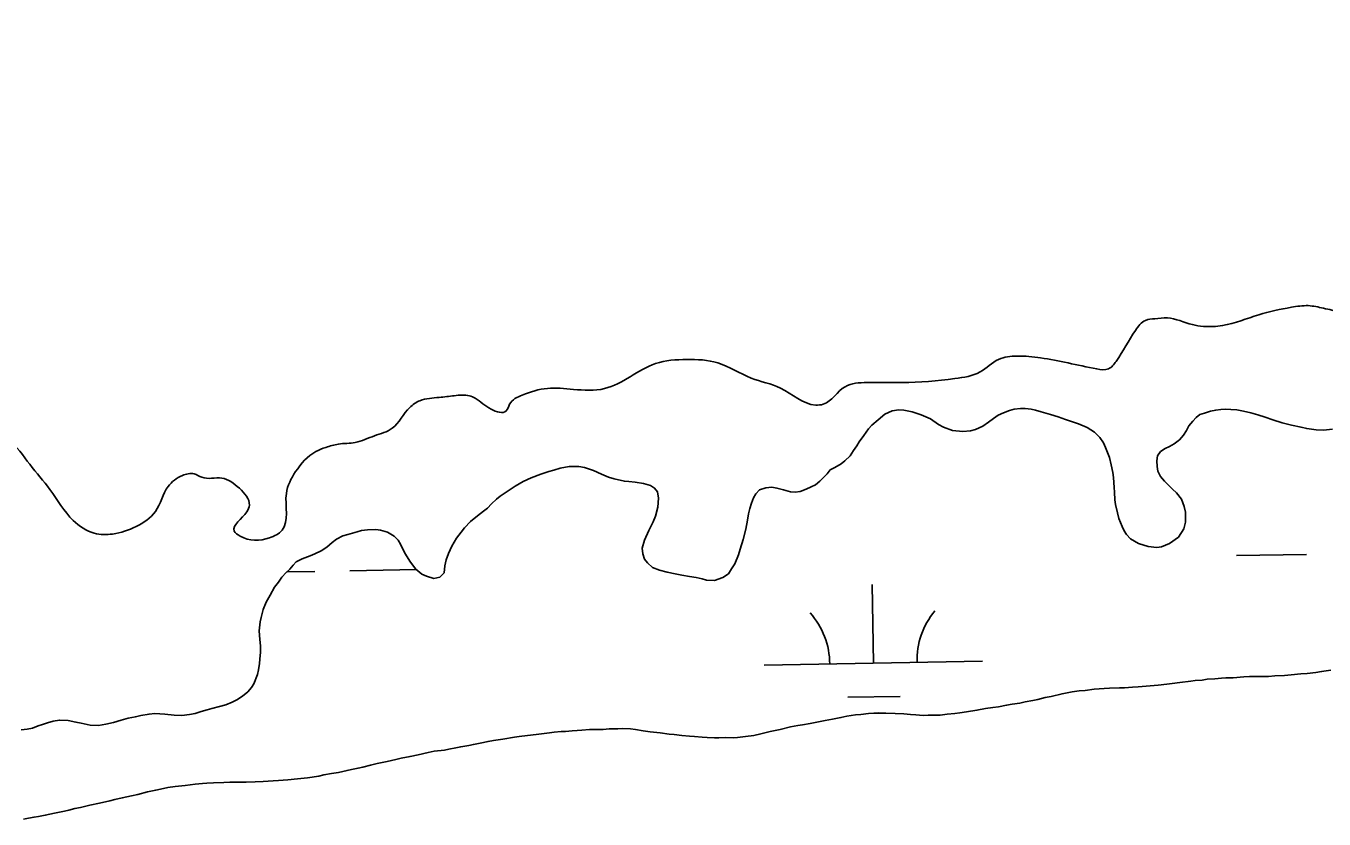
# Model space of a CAD drawing. Extents: x 3887375 to 3925618, y 296674 to 322633.
# Drawn here: x 3920686 to 3921280, y 315256 to 315619 of the extents above; entities that cross this region are included whole.
import ezdxf

# ---------------------------------------------------------------- set-up
doc = ezdxf.new("R2010")
doc.units = 0
for name, color, linetype in [('V-RIVR-EDGE', 7, 'Continuous'), ('V-TOPO-SHOR', 7, 'Continuous'), ('V-WETL-SWMP', 7, 'Continuous')]:
    doc.layers.add(name, color=color, linetype=linetype)

msp = doc.modelspace()

# ---------------------------------------------------------------- linework, layer by layer
at = {"layer": 'V-RIVR-EDGE'}
msp.add_spline([(3920363.84, 315593.85), (3920370.34, 315583.47), (3920381.81, 315567.71), (3920386.78, 315559.25), (3920398.65, 315548.09), (3920409.37, 315536.55), (3920417.78, 315525.02), (3920421.6, 315517.33), (3920418.51, 315509.28), (3920409.66, 315497.79), (3920403.11, 315489.74), (3920400.41, 315483.22), (3920401.55, 315477.85), (3920400, 315470.94), (3920396.9, 315462.51), (3920389.6, 315456.38), (3920388.05, 315452.17), (3920393.78, 315440.64), (3920397.97, 315427.19), (3920399.47, 315414.14), (3920401, 315411.07), (3920404.84, 315410.67), (3920409.45, 315415.27), (3920413.68, 315416.41), (3920417.13, 315415.25), (3920422.11, 315410.63), (3920427.87, 315411.38), (3920438.25, 315420.57), (3920441.71, 315420.56), (3920447.84, 315416.71), (3920450.89, 315409.79), (3920456.63, 315401.33), (3920467.74, 315392.1), (3920473.1, 315390.55), (3920477.33, 315392.07), (3920477.75, 315405.5), (3920481.21, 315410.48), (3920485.06, 315412.01), (3920496.19, 315411.6), (3920501.93, 315408.13), (3920509.98, 315402.74), (3920511.9, 315403.12), (3920509.61, 315408.5), (3920511.53, 315410.03), (3920517.29, 315410.4), (3920525.74, 315413.06), (3920528.42, 315410.37), (3920534.94, 315408.05), (3920534.96, 315414.96), (3920541.88, 315418.78), (3920546.1, 315418.77), (3920550.7, 315416.84), (3920559.12, 315407.22), (3920563.72, 315406.06), (3920565.65, 315409.89), (3920565.67, 315416.03), (3920573.39, 315433.67), (3920579.92, 315436.34), (3920591.44, 315439.38), (3920596.43, 315439.37), (3920603.34, 315438.97), (3920609.08, 315434.35), (3920616.37, 315433.56), (3920624.05, 315435.46), (3920634.8, 315435.44), (3920641.32, 315435.42), (3920650.14, 315431.94), (3920658.19, 315427.32), (3920664.34, 315428.45), (3920669.33, 315431.51), (3920672.4, 315431.51), (3920677.77, 315429.57), (3920687.72, 315418.8), (3920696.91, 315407.26), (3920707.62, 315393.04), (3920717.2, 315387.26), (3920725.64, 315386.85), (3920736.4, 315390.28), (3920745.24, 315397.17), (3920751.03, 315408.67), (3920757.57, 315413.64), (3920762.94, 315414.39), (3920766.39, 315412.85), (3920775.6, 315412.44), (3920783.65, 315407.82), (3920788.24, 315400.13), (3920787.08, 315397.06), (3920781.3, 315388.25), (3920783.98, 315385.94), (3920797.41, 315385.14), (3920803.18, 315388.58), (3920805.14, 315405.46), (3920809.38, 315415.43), (3920818.62, 315424.62), (3920823.23, 315426.53), (3920828.99, 315428.05), (3920836.67, 315428.8), (3920845.5, 315431.85), (3920853.57, 315435.28), (3920861.65, 315444.85), (3920866.27, 315447.91), (3920875.1, 315449.43), (3920882.01, 315450.18), (3920888.92, 315450.16), (3920891.6, 315449), (3920898.88, 315444), (3920905.79, 315443.21), (3920907.33, 315446.28), (3920913.1, 315450.48), (3920924.62, 315453.53), (3920936.52, 315453.11), (3920950.72, 315453.46), (3920974.16, 315464.92), (3920988.37, 315466.8), (3921002.56, 315465.23), (3921017.9, 315458.29), (3921031.32, 315453.65), (3921047.42, 315445.93), (3921050.88, 315446.31), (3921060.88, 315454.34), (3921070.86, 315456.24), (3921086.98, 315456.2), (3921111.16, 315458.05), (3921122.69, 315461.1), (3921131.14, 315466.83), (3921139.59, 315468.35), (3921150.34, 315467.55), (3921176.04, 315462.5), (3921181.41, 315462.49), (3921184.88, 315465.93), (3921193.74, 315480.11), (3921198.35, 315484.71), (3921202.58, 315485.46), (3921208.34, 315485.83), (3921219.84, 315482.73), (3921224.83, 315481.95), (3921233.66, 315482.32), (3921250.18, 315487.26), (3921265.15, 315490.68), (3921272.83, 315491.43), (3921279.74, 315490.26), (3921287.41, 315487.94), (3921295.45, 315482.16), (3921302.74, 315480.23), (3921308.5, 315480.21), (3921316.56, 315483.26), (3921317.73, 315487.48), (3921318.9, 315496.69), (3921322.36, 315499.37), (3921326.97, 315499.36), (3921335.03, 315498.95), (3921338.09, 315495.87), (3921336.93, 315493.96), (3921341.92, 315492.41), (3921345.75, 315488.56), (3921344.97, 315485.49), (3921349.19, 315482.41), (3921355.33, 315481.63), (3921361.87, 315487.76), (3921363.03, 315491.59), (3921368.41, 315494.26), (3921384.92, 315496.53), (3921396.05, 315497.65), (3921404.5, 315501.85), (3921409.11, 315503.76), (3921414.87, 315503.74), (3921425.61, 315500.26), (3921430.22, 315501.02), (3921443.65, 315500.99), (3921448.63, 315498.67), (3921456.31, 315498.27), (3921464.75, 315498.63), (3921474.74, 315499.76), (3921484.33, 315499.74), (3921493.54, 315500.1), (3921510.81, 315499.67), (3921519.26, 315499.26), (3921527.33, 315503.85), (3921530.8, 315511.9), (3921536.57, 315518.03), (3921545.79, 315519.54), (3921549.63, 315521.83), (3921553.1, 315527.58), (3921552.35, 315532.57), (3921549.66, 315534.5), (3921540.07, 315534.52), (3921534.7, 315534.92), (3921532.4, 315538.76), (3921532.04, 315546.83), (3921534.35, 315549.12), (3921535.49, 315546.43), (3921539.32, 315541.43), (3921544.69, 315541.42), (3921548.15, 315544.87), (3921545.87, 315550.25), (3921543.18, 315552.56), (3921535.52, 315555.64), (3921520.94, 315559.52), (3921517.49, 315561.83), (3921517.89, 315565.67), (3921519.43, 315568.73), (3921519.44, 315575.64), (3921516.39, 315580.64), (3921511.79, 315585.26), (3921501.44, 315589.5), (3921495.69, 315591.82), (3921482.67, 315605.67), (3921479.23, 315611.44), (3921478.49, 315619.5)], degree=3, dxfattribs=at)
at = {"layer": 'V-TOPO-SHOR'}
for points in [[(3921204.1, 315317.7), (3921208.11, 315318.09), (3921210.56, 315318.38), (3921214.13, 315318.86), (3921219.02, 315319.52), (3921221.03, 315319.81), (3921224.35, 315320.02), (3921226.62, 315320.4), (3921230.02, 315320.61), (3921233.17, 315320.82), (3921235.18, 315321.01), (3921238.41, 315321.05), (3921243.3, 315321.45), (3921245.93, 315321.57), (3921250.21, 315321.61), (3921254.58, 315321.66), (3921257.55, 315321.87), (3921262.01, 315322.1), (3921264.97, 315322.39), (3921269.51, 315322.88), (3921272.31, 315323.08), (3921276.24, 315323.48), (3921278.95, 315323.86), (3921283.22, 315324.6)], [(3920877.56, 315287.96), (3920879.56, 315288.42), (3920882.7, 315288.98), (3920884.97, 315289.44), (3920888.64, 315290), (3920890.73, 315290.55), (3920893.78, 315291.11), (3920897.45, 315291.94), (3920899.89, 315292.31), (3920904.25, 315292.97), (3920909.49, 315293.82), (3920911.76, 315294.19), (3920915.51, 315294.67), (3920919.44, 315295.15), (3920921.97, 315295.44), (3920925.55, 315295.92), (3920927.73, 315296.12), (3920930.88, 315296.41), (3920932.89, 315296.52), (3920935.94, 315296.82), (3920938.21, 315296.93), (3920940.4, 315297.13), (3920943.89, 315297.34), (3920946.34, 315297.37), (3920950.19, 315297.41), (3920952.89, 315297.62), (3920956.83, 315297.75), (3920959.19, 315297.77), (3920962.6, 315297.64), (3920964.96, 315297.32), (3920968.38, 315296.83), (3920971.62, 315296.34), (3920976.26, 315295.78), (3920980.28, 315295.3), (3920982.56, 315295.06), (3920986.15, 315294.66), (3920989.65, 315294.26), (3920991.92, 315294.11), (3920995.51, 315293.89), (3920997.78, 315293.74), (3921001.11, 315293.6), (3921003.12, 315293.54), (3921006.18, 315293.66), (3921009.59, 315293.61), (3921011.6, 315293.72), (3921015.27, 315294.11), (3921019.02, 315294.68), (3921022.33, 315295.41), (3921026.6, 315296.42), (3921031.14, 315297.43), (3921035.93, 315298.53), (3921039.16, 315299.18), (3921041.43, 315299.56), (3921044.83, 315300.12), (3921049.46, 315301.04), (3921051.73, 315301.42), (3921055.12, 315302.16), (3921058.96, 315302.81), (3921061.67, 315303.45), (3921065.6, 315304.02), (3921068.04, 315304.31), (3921071.53, 315304.7), (3921076.34, 315304.93), (3921079.57, 315304.87), (3921083.77, 315304.66), (3921087.71, 315304.53), (3921090.86, 315304.21), (3921093.31, 315304.06), (3921096.63, 315303.84), (3921098.91, 315303.86), (3921102.14, 315303.9), (3921104.32, 315304.01), (3921107.64, 315304.4), (3921111.13, 315304.7), (3921113.32, 315304.98), (3921116.37, 315305.45), (3921121.17, 315306.21), (3921125.1, 315306.95), (3921128.5, 315307.51), (3921131.03, 315307.8), (3921134.78, 315308.46), (3921137.31, 315308.92), (3921140.89, 315309.48), (3921143.25, 315310.03), (3921146.82, 315310.68), (3921149.09, 315311.15), (3921152.49, 315311.97), (3921155.19, 315312.53), (3921160.17, 315313.72), (3921164.79, 315314.56), (3921168.02, 315315.03), (3921170.73, 315315.23), (3921174.92, 315315.89), (3921179.46, 315316.2), (3921181.91, 315316.32), (3921186.45, 315316.45), (3921188.72, 315316.48), (3921192.39, 315316.78), (3921194.92, 315316.98), (3921198.59, 315317.2), (3921204.1, 315317.7)], [(3920684.79, 315256.37), (3920687.06, 315256.75), (3920689.68, 315257.3), (3920691.69, 315257.5), (3920694.83, 315258.14), (3920699.1, 315259.06), (3920703.55, 315259.99), (3920705.64, 315260.45), (3920708.34, 315261.18), (3920710.87, 315261.73), (3920715.23, 315262.74), (3920719.68, 315263.66), (3920724.39, 315264.76), (3920726.66, 315265.31), (3920730.06, 315266.05), (3920732.15, 315266.51), (3920734.24, 315266.97), (3920737.21, 315267.62), (3920741.57, 315268.8), (3920745.4, 315269.63), (3920747.58, 315270.09), (3920750.9, 315270.74), (3920754.22, 315271.21), (3920758.84, 315271.79), (3920763.38, 315272.28), (3920766.79, 315272.66), (3920768.8, 315272.86), (3920771.86, 315272.89), (3920776.49, 315273.12), (3920779.28, 315273.24), (3920782.61, 315273.27), (3920784.7, 315273.3), (3920786.8, 315273.23), (3920790.91, 315273.45), (3920794.58, 315273.58), (3920799.04, 315273.8), (3920801.48, 315274.01), (3920805.85, 315274.32), (3920810.3, 315274.72), (3920814.75, 315275.29), (3920820.08, 315276.05), (3920822.35, 315276.6), (3920825.75, 315277.16), (3920829.06, 315277.72), (3920832.9, 315278.64), (3920834.91, 315279.01), (3920837.96, 315279.74), (3920840.14, 315280.2), (3920843.71, 315281.03), (3920846.77, 315281.76), (3920851.21, 315282.68), (3920855.31, 315283.69), (3920857.67, 315284.24), (3920861.77, 315285.08), (3920865.52, 315285.81), (3920870.05, 315286.83), (3920872.84, 315287.38), (3920877.56, 315287.96)]]:
    msp.add_lwpolyline(points, dxfattribs=at)
at = {"layer": 'V-WETL-SWMP'}
for p, q in [((3921240.06, 315377.02), (3921272.06, 315377.57)), ((3920805.44, 315369.56), (3920818.22, 315369.78)), ((3920834.22, 315370.05), (3920864.72, 315370.58)), ((3921073.82, 315327.73), (3921073.2, 315363.72)), ((3921023.83, 315326.87), (3921123.81, 315328.59)), ((3921062.09, 315312.1), (3921086.09, 315312.51))]:
    msp.add_line(p, q, dxfattribs=at)
for points in [[(3921087.78, 315443.62), (3921091.55, 315442.79), (3921095.67, 315441.52), (3921099.89, 315439.64), (3921103.67, 315437.06), (3921105.87, 315435.78), (3921110.08, 315434.34), (3921114.72, 315433.78), (3921118.3, 315434.08), (3921120.56, 315434.72), (3921123.95, 315436.24), (3921126.56, 315438.1), (3921128.81, 315439.79), (3921130.89, 315441.3), (3921133.32, 315442.37), (3921136.11, 315443.45), (3921138.29, 315444.09), (3921141.08, 315444.38), (3921143.26, 315444.32), (3921145.98, 315444), (3921147.99, 315443.58), (3921150.62, 315442.83), (3921154.92, 315441.56), (3921158.34, 315440.46), (3921161.67, 315439.36), (3921165, 315438.26), (3921167.63, 315437.33), (3921171.58, 315435.72), (3921175.02, 315433.48), (3921177.4, 315431.06), (3921179.09, 315428.63), (3921179.99, 315426.54), (3921181.87, 315421.85), (3921182.7, 315418.62), (3921183.35, 315415.05), (3921183.72, 315412.78), (3921184.03, 315408.24), (3921184.15, 315406.06), (3921184.36, 315402.48), (3921184.64, 315400.38), (3921185.47, 315396.55), (3921186.2, 315394.02), (3921187.64, 315390.28), (3921188.53, 315388.36), (3921189.69, 315386.63), (3921191.46, 315384.73), (3921195.07, 315382.49), (3921199.54, 315381.15), (3921203.56, 315380.75), (3921205.74, 315381.04), (3921209.31, 315382.57), (3921213.38, 315385.49), (3921215.88, 315389.19), (3921216.63, 315392.26), (3921216.6, 315394.88), (3921216.58, 315396.89), (3921216.11, 315399.42), (3921214.76, 315402.9), (3921212.46, 315405.67), (3921210.78, 315407.4), (3921208.66, 315409.47), (3921207.07, 315411.03), (3921205.21, 315413.28), (3921204.05, 315415.71), (3921203.68, 315417.81), (3921203.47, 315420.42), (3921203.8, 315422.61), (3921205.26, 315424.64), (3921207.34, 315425.97), (3921209.26, 315426.96), (3921211.51, 315428.2), (3921213.85, 315430.07), (3921215.75, 315432.1), (3921217.13, 315434.29), (3921218.24, 315436.41), (3921219.96, 315438.61), (3921221.52, 315440.2), (3921223.25, 315441.53), (3921225.34, 315442.16), (3921228.04, 315443.07), (3921230.48, 315443.62), (3921232.84, 315443.82), (3921234.93, 315444.02), (3921237.38, 315443.96), (3921240.18, 315443.73), (3921243.16, 315443.15), (3921246.49, 315442.4), (3921249.73, 315441.47), (3921253.06, 315440.37), (3921256.66, 315439.19), (3921260.87, 315437.84), (3921265.16, 315436.75), (3921269.54, 315435.75), (3921272.17, 315435.16), (3921276.46, 315434.6), (3921279.78, 315434.46), (3921283.97, 315434.86)], [(3920877.31, 315369.03), (3920877.62, 315372.27), (3920878.21, 315374.98), (3920879.31, 315377.96), (3920880.85, 315381.3), (3920883.08, 315384.91), (3920885.14, 315387.73), (3920886.69, 315389.67), (3920889.46, 315392.67), (3920892.58, 315395.15), (3920895.35, 315397.36), (3920897.17, 315398.78), (3920899.07, 315400.64), (3920901.32, 315402.76), (3920902.96, 315404.27), (3920906.17, 315406.31), (3920909.81, 315408.8), (3920913.46, 315410.93), (3920917.2, 315412.64), (3920921.55, 315414.26), (3920925.21, 315415.52), (3920927.56, 315416.16), (3920930.52, 315416.98), (3920934.53, 315417.72), (3920938.99, 315417.77), (3920941.62, 315417.28), (3920945.65, 315415.92), (3920949.34, 315414.3), (3920952.59, 315412.85), (3920955.13, 315412.09), (3920959.86, 315411.01), (3920961.87, 315410.86), (3920964.85, 315410.63), (3920968.61, 315410.06), (3920971.77, 315409.04), (3920973.7, 315407.93), (3920975.03, 315406.2), (3920975.41, 315403.32), (3920975.2, 315399.21), (3920974.02, 315395), (3920973, 315392.46), (3920971.03, 315388.5), (3920968.98, 315384.02), (3920968.06, 315380.34), (3920968.27, 315377.81), (3920968.99, 315375.37), (3920970.41, 315373.64), (3920972.71, 315371.57), (3920975.95, 315370.29), (3920979.37, 315369.37), (3920983.14, 315368.62), (3920986.2, 315368.04), (3920989.62, 315367.47), (3920992.68, 315366.98), (3920995.4, 315366.31), (3920997.41, 315365.72), (3921001.08, 315365.59), (3921004.91, 315366.94), (3921007.43, 315368.63), (3921008.89, 315370.92), (3921010.35, 315373.21), (3921012.05, 315377.42), (3921012.81, 315379.96), (3921014.25, 315384.43), (3921015.42, 315389.08), (3921016.25, 315393.28), (3921016.65, 315396.17), (3921017.23, 315398.62), (3921018, 315400.99), (3921018.93, 315403.45), (3921019.96, 315405.29), (3921021.69, 315407.06), (3921024.65, 315407.97), (3921027.27, 315408.35), (3921029.63, 315407.93), (3921032.61, 315407.18), (3921035.94, 315406.26), (3921038.04, 315406.1), (3921040.31, 315406.39), (3921043, 315407.38), (3921045.35, 315408.54), (3921047.26, 315409.44), (3921049.34, 315411.12), (3921051.16, 315412.98), (3921052.63, 315414.48), (3921054.09, 315416.24), (3921056.18, 315417.32), (3921059.04, 315419.01), (3921060.77, 315420.34), (3921063.11, 315422.72), (3921064.74, 315425.19), (3921066.21, 315427.21), (3921067.23, 315429.06), (3921069.39, 315432.05), (3921071.62, 315435.05), (3921073.09, 315436.64), (3921075.95, 315439.21), (3921079.06, 315441.77), (3921082.37, 315443.29), (3921085.42, 315443.77), (3921087.78, 315443.62)], [(3920683.76, 315297.16), (3920686.46, 315297.54), (3920688.91, 315298), (3920691.6, 315299.08), (3920693.61, 315299.72), (3920695.78, 315300.35), (3920698.48, 315301.17), (3920701.27, 315301.72), (3920705.3, 315301.42), (3920708.8, 315300.76), (3920711.25, 315300.26), (3920715.37, 315299.43), (3920719.13, 315299.21), (3920722.53, 315299.86), (3920726.1, 315300.6), (3920729.59, 315301.6), (3920732.81, 315302.51), (3920736.04, 315303.24), (3920738.56, 315303.79), (3920742.31, 315304.45), (3920745.02, 315304.65), (3920749.48, 315304.44), (3920753.77, 315303.88), (3920757.26, 315303.83), (3920760.84, 315304.3), (3920763.46, 315304.77), (3920766.16, 315305.59), (3920768.95, 315306.4), (3920771.04, 315306.95), (3920774.52, 315307.86), (3920777.48, 315308.68), (3920780.35, 315309.94), (3920782.44, 315310.92), (3920785.04, 315312.61), (3920787.55, 315314.65), (3920789.19, 315316.67), (3920790.31, 315318.35), (3920791.92, 315322.56), (3920792.34, 315324.66), (3920792.83, 315327.64), (3920793.07, 315329.65), (3920793.3, 315332.71), (3920793.26, 315335.68), (3920792.97, 315338.56), (3920792.75, 315342.58), (3920793.14, 315346.6), (3920793.56, 315348.71), (3920794.57, 315352.3), (3920795.93, 315355.64), (3920797.73, 315358.89), (3920799.7, 315362.49), (3920801.51, 315364.87), (3920803.14, 315367.08), (3920805.04, 315369.19), (3920806.77, 315370.79), (3920808.24, 315372.64), (3920809.62, 315374.14), (3920812.31, 315375.48), (3920815.97, 315376.83), (3920818.14, 315377.73), (3920821.1, 315379.16), (3920823.61, 315380.93), (3920826.04, 315383.06), (3920828.03, 315384.48), (3920830.98, 315385.99), (3920833.25, 315386.72), (3920837.6, 315387.9), (3920839.61, 315388.45), (3920842.31, 315388.83), (3920846.16, 315388.87), (3920848.26, 315388.63), (3920851.5, 315387.71), (3920854.49, 315385.9), (3920856.26, 315384.09), (3920857.33, 315382.18), (3920859.38, 315378.18), (3920861.96, 315373.93), (3920864.45, 315370.81), (3920867.18, 315368.48), (3920869.29, 315367.54), (3920872.62, 315366.53), (3920875.41, 315367.17), (3920877.31, 315369.03)], [(3921283.22, 315324.6), (3921278.95, 315323.86), (3921276.24, 315323.48), (3921272.31, 315323.08), (3921269.51, 315322.88), (3921264.97, 315322.39), (3921262, 315322.1), (3921257.55, 315321.87), (3921254.58, 315321.66), (3921250.21, 315321.62), (3921245.93, 315321.57), (3921243.3, 315321.45), (3921238.41, 315321.05), (3921235.18, 315321.01), (3921233.17, 315320.82), (3921230.02, 315320.61), (3921226.62, 315320.4), (3921224.35, 315320.02), (3921221.03, 315319.81), (3921219.02, 315319.52), (3921214.13, 315318.86), (3921210.56, 315318.38), (3921208.11, 315318.09), (3921204.09, 315317.7), (3921198.59, 315317.2), (3921194.92, 315316.98), (3921192.39, 315316.78), (3921188.72, 315316.48), (3921186.45, 315316.46), (3921181.9, 315316.32)], [(3921181.9, 315316.32), (3921179.46, 315316.2), (3921174.92, 315315.89), (3921170.73, 315315.23), (3921168.02, 315315.03), (3921164.79, 315314.55), (3921160.17, 315313.72), (3921155.2, 315312.53), (3921152.49, 315311.97), (3921149.09, 315311.15), (3921146.82, 315310.68), (3921143.25, 315310.03), (3921140.89, 315309.48), (3921137.31, 315308.92), (3921134.78, 315308.45), (3921131.03, 315307.8), (3921128.5, 315307.51), (3921125.1, 315306.95), (3921121.17, 315306.21), (3921116.37, 315305.45), (3921113.32, 315304.98), (3921111.13, 315304.7), (3921107.64, 315304.4), (3921104.32, 315304.01), (3921102.14, 315303.9), (3921098.91, 315303.86), (3921096.63, 315303.84), (3921093.31, 315304.06), (3921090.86, 315304.21), (3921087.71, 315304.53), (3921083.77, 315304.66), (3921079.57, 315304.87), (3921076.34, 315304.92), (3921071.53, 315304.7), (3921068.04, 315304.31), (3921065.6, 315304.02), (3921061.67, 315303.45), (3921058.96, 315302.81), (3921055.13, 315302.16), (3921051.73, 315301.42), (3921049.46, 315301.04), (3921044.83, 315300.12), (3921041.43, 315299.56), (3921039.16, 315299.18), (3921035.93, 315298.53), (3921031.14, 315297.43), (3921026.6, 315296.42), (3921022.33, 315295.41), (3921019.02, 315294.68), (3921015.26, 315294.11), (3921011.6, 315293.72), (3921009.59, 315293.61), (3921006.18, 315293.66), (3921003.12, 315293.54), (3921001.11, 315293.6), (3920997.78, 315293.74), (3920995.51, 315293.89), (3920991.92, 315294.11), (3920989.65, 315294.27), (3920986.15, 315294.66), (3920982.56, 315295.06), (3920980.28, 315295.3), (3920976.26, 315295.78), (3920971.62, 315296.34), (3920968.38, 315296.83), (3920964.96, 315297.32), (3920962.6, 315297.64), (3920959.19, 315297.78), (3920956.83, 315297.75), (3920952.89, 315297.62), (3920950.19, 315297.41), (3920946.34, 315297.37), (3920943.89, 315297.34), (3920940.4, 315297.13), (3920938.21, 315296.93), (3920935.94, 315296.82), (3920932.89, 315296.52), (3920930.88, 315296.41), (3920927.73, 315296.12), (3920925.55, 315295.92), (3920921.97, 315295.44), (3920919.44, 315295.15), (3920915.51, 315294.67), (3920911.76, 315294.19), (3920909.49, 315293.82), (3920904.25, 315292.97), (3920899.89, 315292.31), (3920897.45, 315291.94), (3920893.78, 315291.11), (3920890.73, 315290.55), (3920888.64, 315290), (3920884.97, 315289.44), (3920882.7, 315288.98), (3920879.56, 315288.42), (3920877.56, 315287.96), (3920872.84, 315287.38), (3920870.05, 315286.83), (3920865.52, 315285.82), (3920861.77, 315285.07), (3920857.67, 315284.24), (3920855.31, 315283.69)], [(3920855.31, 315283.69), (3920851.21, 315282.68), (3920846.77, 315281.76), (3920843.71, 315281.03), (3920840.14, 315280.2), (3920837.96, 315279.74), (3920834.91, 315279.01), (3920832.9, 315278.64), (3920829.06, 315277.72), (3920825.75, 315277.16), (3920822.35, 315276.6), (3920820.08, 315276.05), (3920814.75, 315275.29), (3920810.3, 315274.72), (3920805.85, 315274.32), (3920801.48, 315274.01), (3920799.04, 315273.8), (3920794.58, 315273.58), (3920790.91, 315273.45), (3920786.8, 315273.23), (3920784.7, 315273.3), (3920782.61, 315273.27), (3920779.28, 315273.24), (3920776.49, 315273.12), (3920771.86, 315272.89), (3920768.8, 315272.86), (3920766.79, 315272.66), (3920763.38, 315272.28), (3920758.84, 315271.79), (3920754.22, 315271.21), (3920750.9, 315270.74), (3920747.58, 315270.09), (3920745.41, 315269.63), (3920741.57, 315268.8), (3920737.21, 315267.61), (3920734.24, 315266.97), (3920732.15, 315266.51), (3920730.06, 315266.05), (3920726.66, 315265.31), (3920724.39, 315264.76), (3920719.68, 315263.66), (3920715.23, 315262.74), (3920710.87, 315261.73), (3920708.34, 315261.18), (3920705.64, 315260.45), (3920703.55, 315259.99), (3920699.1, 315259.06), (3920694.83, 315258.14), (3920691.69, 315257.5), (3920689.68, 315257.3), (3920687.06, 315256.75), (3920684.79, 315256.37)]]:
    msp.add_lwpolyline(points, dxfattribs=at)
for centre, start, end in [((3921018.58, 315327.26), 0.21154, 41.7552), ((3921129.05, 315329.15), 140.21154, 181.75519)]:
    msp.add_arc(centre, 35.25, start, end, dxfattribs=at)

doc.saveas('drawing.dxf')
